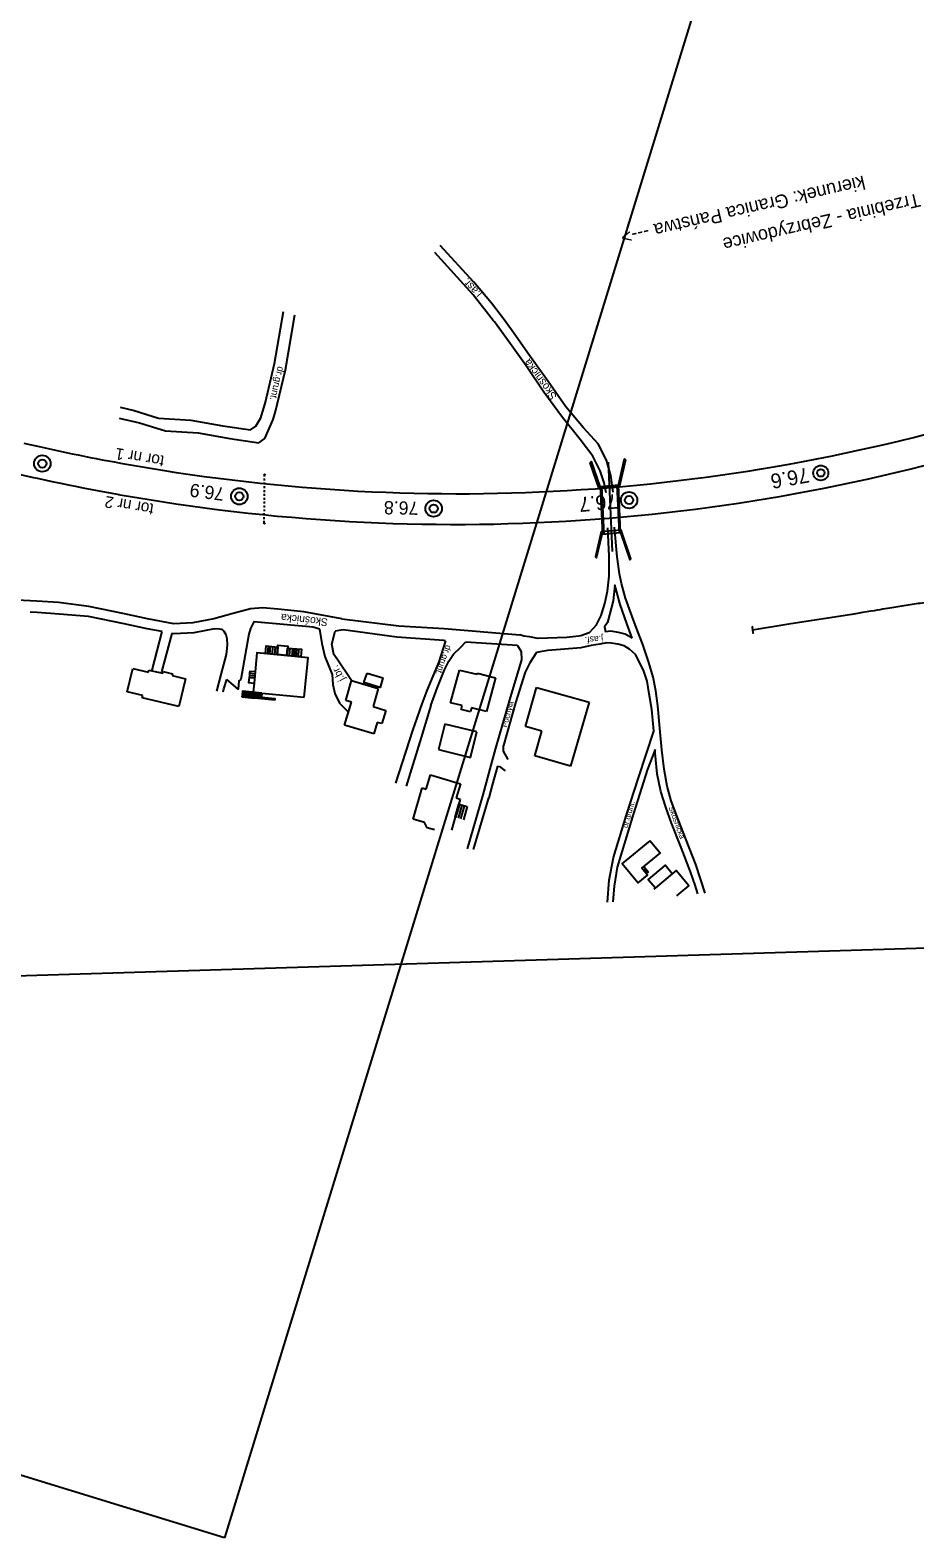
# Model space of a CAD drawing. Extents: x 6541740 to 6566395, y 5525066 to 5530361.
# Drawn here: x 6553524.3 to 6553638.7, y 5525113.7 to 5525308.9 of the extents above; entities that cross this region are included whole.
import ezdxf

# ---------------------------------------------------------------- set-up
doc = ezdxf.new("R2010")
doc.units = 0
for name, color, linetype in [('Domyślna', 7, 'Continuous'), ('ps_wymiarowanie', 7, 'Continuous'), ('TOR_PRZEK_P-komponent', 7, 'Continuous'), ('TOR_PS_OPIS_O-opisy odwodnienia', 7, 'Continuous'), ('TOR_PS_P-chodniki i place ładunkowe', 7, 'Continuous'), ('TOR_PS_T-rowy otwarte nieumocnione', 7, 'Continuous'), ('TOR_PS_T-wypelnienia', 7, 'Continuous'), ('TOR_RAMKI-ramka+tabelka 1', 7, 'Continuous'), ('TOR_W-warstwa dodatkowa 2', 7, 'Continuous')]:
    doc.layers.add(name, color=color, linetype=linetype)

# ---------------------------------------------------------------- blocks, each defined once
blk = doc.blocks.new('4010_1')
at = {"layer": 'Domyślna'}
for radius in [0.75, 0.375]:
    blk.add_circle((0, 0), radius, dxfattribs=at)

msp = doc.modelspace()

# ---------------------------------------------------------------- linework, layer by layer
at = {"layer": 'ps_wymiarowanie'}
for p, q in [((6553555.05, 5525229.15), (6553554.95, 5525228.16)), ((6553555.3, 5525229.12), (6553555.21, 5525228.13)), ((6553555.63, 5525229.09), (6553555.53, 5525228.1)), ((6553555.93, 5525229.06), (6553555.85, 5525228.07)), ((6553557.84, 5525228.88), (6553557.76, 5525227.89)), ((6553558.2, 5525228.84), (6553558.11, 5525227.85)), ((6553558.46, 5525228.82), (6553558.38, 5525227.83)), ((6553558.72, 5525228.79), (6553558.62, 5525227.8)), ((6553558.99, 5525228.77), (6553558.91, 5525227.78)), ((6553536.82, 5525223.22), (6553537.55, 5525226.25)), ((6553537.55, 5525226.25), (6553539.55, 5525225.76)), ((6553539.55, 5525225.76), (6553539.61, 5525226.04)), ((6553539.61, 5525226.04), (6553541.41, 5525225.64)), ((6553541.41, 5525225.64), (6553541.46, 5525225.86)), ((6553541.46, 5525225.86), (6553542.66, 5525225.58)), ((6553542.66, 5525225.58), (6553542.61, 5525225.36)), ((6553542.61, 5525225.36), (6553544.37, 5525224.91)), ((6553544.37, 5525224.91), (6553543.51, 5525221.32)), ((6553552.59, 5525225.1), (6553553.28, 5525225.04)), ((6553552.61, 5525225.36), (6553553.31, 5525225.29)), ((6553552.64, 5525225.63), (6553553.34, 5525225.57)), ((6553565.07, 5525222.11), (6553565.83, 5525224.69)), ((6553565.83, 5525224.69), (6553569.29, 5525223.67)), ((6553578.65, 5525221.81), (6553579.79, 5525226.05)), ((6553579.79, 5525226.05), (6553582.05, 5525225.51)), ((6553582.05, 5525225.51), (6553582.11, 5525225.63)), ((6553582.11, 5525225.63), (6553584.45, 5525225.04)), ((6553584.45, 5525225.04), (6553583.29, 5525220.69)), ((6553538.82, 5525222.74), (6553536.82, 5525223.22)), ((6553538.75, 5525222.46), (6553538.82, 5525222.74)), ((6553543.51, 5525221.32), (6553538.75, 5525222.46)), ((6553551.68, 5525222.77), (6553551.66, 5525222.55)), ((6553551.88, 5525222.75), (6553551.94, 5525223.28)), ((6553552.09, 5525222.73), (6553552.15, 5525223.26)), ((6553552.3, 5525222.71), (6553552.35, 5525223.24)), ((6553552.66, 5525222.67), (6553552.42, 5525222.48)), ((6553552.51, 5525222.69), (6553552.56, 5525223.22)), ((6553552.72, 5525222.67), (6553552.77, 5525223.2)), ((6553552.96, 5525222.65), (6553552.73, 5525222.45)), ((6553552.93, 5525222.65), (6553552.98, 5525223.18)), ((6553553.14, 5525222.63), (6553553.19, 5525223.16)), ((6553553.35, 5525222.61), (6553553.4, 5525223.14)), ((6553553.56, 5525222.59), (6553553.61, 5525223.12)), ((6553553.77, 5525222.57), (6553553.82, 5525223.1)), ((6553553.98, 5525222.55), (6553554.03, 5525223.08)), ((6553554.24, 5525223.06), (6553554.19, 5525222.53)), ((6553554.8, 5525222.47), (6553554.57, 5525222.27)), ((6553555.1, 5525222.44), (6553554.87, 5525222.24)), ((6553569.29, 5525223.67), (6553568.61, 5525221.31)), ((6553588.31, 5525218.73), (6553589.75, 5525223.8)), ((6553589.75, 5525223.8), (6553596.57, 5525221.89)), ((6553564.94, 5525218.92), (6553565.82, 5525221.89)), ((6553565.82, 5525221.89), (6553565.07, 5525222.11)), ((6553568.61, 5525221.31), (6553570.26, 5525220.82)), ((6553570.26, 5525220.82), (6553569.75, 5525219.11)), ((6553580.12, 5525221.44), (6553578.65, 5525221.81)), ((6553580, 5525220.94), (6553580.12, 5525221.44)), ((6553581.21, 5525220.62), (6553580, 5525220.94)), ((6553581.35, 5525221.14), (6553581.21, 5525220.62)), ((6553583.29, 5525220.69), (6553581.35, 5525221.14)), ((6553596.57, 5525221.89), (6553594.14, 5525213.59)), ((6553568.7, 5525217.8), (6553564.94, 5525218.92)), ((6553569.14, 5525219.28), (6553568.7, 5525217.8)), ((6553569.75, 5525219.11), (6553569.14, 5525219.28)), ((6553577.88, 5525219.05), (6553577.06, 5525215.77)), ((6553582.03, 5525218.04), (6553577.88, 5525219.05)), ((6553590.43, 5525218.15), (6553588.31, 5525218.73)), ((6553581.23, 5525214.72), (6553582.03, 5525218.04)), ((6553589.52, 5525214.94), (6553590.43, 5525218.15)), ((6553577.06, 5525215.77), (6553581.23, 5525214.72)), ((6553594.14, 5525213.59), (6553589.52, 5525214.94)), ((6553573.79, 5525206.77), (6553574.96, 5525210.79)), ((6553574.96, 5525210.79), (6553575.49, 5525210.62)), ((6553575.49, 5525210.62), (6553576.05, 5525212.48)), ((6553576.05, 5525212.48), (6553579.92, 5525211.34)), ((6553579.92, 5525211.34), (6553579.37, 5525209.49)), ((6553579.9, 5525209.34), (6553578.74, 5525205.31)), ((6553579.22, 5525207), (6553579.71, 5525208.67)), ((6553579.33, 5525206.96), (6553579.82, 5525208.64)), ((6553579.37, 5525209.49), (6553579.9, 5525209.34)), ((6553579.71, 5525208.67), (6553580.79, 5525208.37)), ((6553575.25, 5525206.34), (6553573.79, 5525206.77)), ((6553579.65, 5525206.87), (6553580.14, 5525208.55)), ((6553579.98, 5525206.78), (6553580.46, 5525208.45)), ((6553580.79, 5525208.37), (6553580.3, 5525206.68)), ((6553575.63, 5525205.63), (6553575.25, 5525206.34)), ((6553576.56, 5525205.35), (6553575.63, 5525205.63)), ((6553603.65, 5525200.11), (6553603.89, 5525200.31)), ((6553604, 5525200.18), (6553603.76, 5525199.98)), ((6553604.1, 5525200.05), (6553603.86, 5525199.86)), ((6553603.96, 5525199.73), (6553604.2, 5525199.93)), ((6553607.32, 5525199.69), (6553605.13, 5525197.86))]:
    msp.add_line(p, q, dxfattribs=at)
for points in [[(6553559.72, 5525222.53), (6553560.21, 5525227.65), (6553553.6, 5525228.29), (6553553.36, 5525225.82), (6553553.31, 5525225.29), (6553553.22, 5525224.36), (6553553.1, 5525223.17), (6553554.23, 5525223.06), (6553554.24, 5525223.06), (6553559.72, 5525222.53)], [(6553553.36, 5525225.82), (6553552.66, 5525225.88), (6553552.64, 5525225.65), (6553552.64, 5525225.63), (6553552.61, 5525225.36), (6553552.59, 5525225.1), (6553552.52, 5525224.43), (6553553.22, 5525224.36)], [(6553567.84, 5525225.64), (6553569.88, 5525225.03), (6553569.52, 5525223.8), (6553567.44, 5525224.42), (6553567.84, 5525225.64)], [(6553553.75, 5525222.35), (6553552.91, 5525222.43), (6553551.66, 5525222.55)], [(6553555.9, 5525222.15), (6553554.17, 5525222.31), (6553553.75, 5525222.35)], [(6553554.19, 5525222.53), (6553555.92, 5525222.36), (6553555.9, 5525222.15)], [(6553607.32, 5525199.69), (6553606.41, 5525200.79), (6553604.21, 5525198.96), (6553605.13, 5525197.86)], [(6553607.92, 5525196.84), (6553608.19, 5525197.07), (6553609.44, 5525198.11), (6553607.8, 5525200.09), (6553607.32, 5525199.69)], [(6553605.13, 5525197.86), (6553604.94, 5525197.7)]]:
    msp.add_lwpolyline(points, dxfattribs=at)
for points in [[(6553556.28, 5525229.02), (6553556.19, 5525228.03), (6553554.68, 5525228.18), (6553554.78, 5525229.17)], [(6553556.19, 5525228.04), (6553556.3, 5525229.27), (6553557.58, 5525229.15), (6553557.48, 5525227.91)], [(6553559.28, 5525227.74), (6553557.47, 5525227.91), (6553557.56, 5525228.9), (6553559.36, 5525228.73)], [(6553554.24, 5525223.06), (6553551.73, 5525223.3), (6553551.68, 5525222.77), (6553554.19, 5525222.53)], [(6553604.41, 5525203.94), (6553600.85, 5525201.01), (6553602.91, 5525198.52), (6553604.13, 5525199.52), (6553603.39, 5525200.42), (6553605.73, 5525202.34)], [(6553603.39, 5525200.42), (6553603.63, 5525200.62), (6553603.89, 5525200.31), (6553603.65, 5525200.11)], [(6553603.65, 5525200.11), (6553603.89, 5525200.31), (6553604.2, 5525199.93), (6553603.96, 5525199.73)]]:
    msp.add_lwpolyline(points, close=True, dxfattribs=at)
at = {"layer": 'TOR_PRZEK_P-komponent'}
for centre, major_axis, start_param, end_param in [((6553554.98, 5526208.45), (-32.89, 959.44), 3.033513, 3.274082), ((6553554.98, 5526208.45), (-32.89, 959.44), 3.007534, 3.033513), ((6553554.2, 5526219.47), (-33.4, 974.43), 3.035131, 3.280194), ((6553554.2, 5526219.47), (-33.4, 974.43), 3.004469, 3.03541)]:
    msp.add_ellipse(centre, major_axis=major_axis, ratio=0.5, start_param=start_param, end_param=end_param, dxfattribs=at)
at = {"layer": 'TOR_PS_P-chodniki i place ładunkowe'}
for points in [[(6553549.4, 5525113.74), (6552975.87, 5525290.01), (6553060.19, 5525564.35), (6553633.71, 5525388.08)], [(6554371.94, 5525212.51), (6553522.34, 5525186.44), (6553513.53, 5525473.31), (6554363.13, 5525499.38)]]:
    msp.add_lwpolyline(points, close=True, dxfattribs=at)
at = {"layer": 'TOR_PS_T-rowy otwarte nieumocnione'}
msp.add_line((6553622.66, 5525232.05), (6553617.7, 5525231.23), dxfattribs=at)
for points in [[(6553630.54, 5525233.25), (6553622.66, 5525232.05)], [(6553617.8, 5525231.62), (6553617.67, 5525231.6), (6553617.72, 5525230.85), (6553617.85, 5525230.87)]]:
    msp.add_lwpolyline(points, dxfattribs=at)
msp.add_open_spline([(6553649.13, 5525237.22), (6553648.11, 5525236.91), (6553647.09, 5525236.59), (6553646.07, 5525236.28), (6553645.05, 5525235.96), (6553644.03, 5525235.57), (6553643.01, 5525235.33), (6553640.94, 5525234.84), (6553638.85, 5525234.63), (6553636.77, 5525234.29), (6553634.69, 5525233.94), (6553632.61, 5525233.6), (6553630.54, 5525233.25)], degree=3, dxfattribs=at)
at = {"layer": 'TOR_PS_T-wypelnienia'}
for p, q in [((6553554.47, 5525251.45), (6553554.56, 5525251.26)), ((6553554.65, 5525251.43), (6553554.56, 5525251.26)), ((6553554.56, 5525251.08), (6553554.56, 5525251.26)), ((6553554.56, 5525250.58), (6553554.56, 5525250.83)), ((6553554.56, 5525250.09), (6553554.56, 5525250.33)), ((6553554.56, 5525249.59), (6553554.56, 5525249.84)), ((6553554.55, 5525249.09), (6553554.56, 5525249.34)), ((6553554.55, 5525248.59), (6553554.55, 5525248.84)), ((6553554.55, 5525248.09), (6553554.55, 5525248.34)), ((6553554.55, 5525247.59), (6553554.55, 5525247.84)), ((6553554.54, 5525246.09), (6553554.54, 5525246.34)), ((6553554.54, 5525245.59), (6553554.54, 5525245.84)), ((6553554.55, 5525247.09), (6553554.55, 5525247.34)), ((6553554.55, 5525246.59), (6553554.55, 5525246.84)), ((6553554.54, 5525245.1), (6553554.45, 5525244.93)), ((6553554.54, 5525245.1), (6553554.54, 5525245.35)), ((6553554.54, 5525245.1), (6553554.63, 5525244.91)), ((6553564.59, 5525232.68), (6553571.95, 5525231.75)), ((6553540.03, 5525226.02), (6553541.32, 5525231.02)), ((6553542.6, 5525230.76), (6553541.24, 5525225.8)), ((6553571.7, 5525230.3), (6553564.76, 5525231.27)), ((6553577.75, 5525229.86), (6553571.7, 5525230.3)), ((6553571.95, 5525231.75), (6553577.8, 5525231.43)), ((6553577.8, 5525231.43), (6553587.58, 5525230.62)), ((6553588.12, 5525230.45), (6553587.58, 5525230.62)), ((6553588.87, 5525230.33), (6553588.12, 5525230.45)), ((6553589.92, 5525230.14), (6553588.87, 5525230.33)), ((6553593.66, 5525230.28), (6553589.92, 5525230.14)), ((6553595.24, 5525230.43), (6553593.66, 5525230.28)), ((6553577.97, 5525229.84), (6553577.75, 5525229.86)), ((6553587.3, 5525229.21), (6553580.58, 5525229.66)), ((6553587.3, 5525229.21), (6553587.76, 5525228.43)), ((6553587.76, 5525228.43), (6553587.83, 5525227.39)), ((6553589.77, 5525228.31), (6553588.89, 5525226.99)), ((6553591.16, 5525228.56), (6553589.77, 5525228.31)), ((6553592.84, 5525228.7), (6553591.16, 5525228.56)), ((6553595.48, 5525228.93), (6553592.84, 5525228.7)), ((6553587.83, 5525227.39), (6553586.36, 5525222.48)), ((6553588.89, 5525226.99), (6553588.28, 5525225.77)), ((6553588.28, 5525225.77), (6553587.05, 5525221.79)), ((6553586.36, 5525222.48), (6553584.46, 5525215.93)), ((6553587.05, 5525221.79), (6553585.48, 5525216.3)), ((6553584.46, 5525215.93), (6553583.84, 5525213.76)), ((6553585.49, 5525215.55), (6553585.48, 5525216.3)), ((6553586.11, 5525214.49), (6553585.49, 5525215.55)), ((6553583.84, 5525213.76), (6553582.81, 5525209.92)), ((6553584.72, 5525213.6), (6553584, 5525211.17)), ((6553584.72, 5525213.6), (6553584.96, 5525213.55)), ((6553584.96, 5525213.55), (6553585.68, 5525213)), ((6553584, 5525211.17), (6553583.57, 5525209.5)), ((6553582.81, 5525209.92), (6553580.78, 5525202.9)), ((6553581.62, 5525202.81), (6553583.57, 5525209.5))]:
    msp.add_line(p, q, dxfattribs=at)
for points in [[(6553585.61, 5525271.31), (6553583.94, 5525273.53), (6553581.64, 5525276.26), (6553577.29, 5525280.98)], [(6553584.16, 5525271.29), (6553581.56, 5525274.6), (6553576.61, 5525280.07)], [(6553553.47, 5525257.59), (6553554.1, 5525258.67), (6553554.71, 5525260.72), (6553555.86, 5525265.71), (6553557.01, 5525272.47)], [(6553554.63, 5525256), (6553555.68, 5525258.46), (6553555.99, 5525259.5), (6553557.27, 5525264.89), (6553558.49, 5525272.02)], [(6553598.75, 5525249), (6553598.51, 5525250.29), (6553597.98, 5525251.82), (6553597.02, 5525253.72), (6553595.41, 5525255.9), (6553593.11, 5525258.73), (6553590.69, 5525262.03), (6553588.4, 5525265.43), (6553586.35, 5525268.31), (6553584.32, 5525271.1), (6553584.16, 5525271.29)], [(6553599.65, 5525249.07), (6553599.37, 5525251.21), (6553598.79, 5525253.23), (6553597.72, 5525255.33), (6553595.82, 5525257.41), (6553593.54, 5525260.12), (6553591.26, 5525263.38), (6553588.87, 5525266.77), (6553586.81, 5525269.66), (6553585.61, 5525271.31)], [(6553535.89, 5525260.07), (6553537.7, 5525259.62), (6553540.86, 5525258.64), (6553545.06, 5525258.39), (6553549.18, 5525257.67), (6553552.78, 5525257.14), (6553553.47, 5525257.59)], [(6553535.77, 5525258.66), (6553538.41, 5525258.03), (6553541.78, 5525256.99), (6553545.99, 5525256.74), (6553550.1, 5525256.02), (6553553.83, 5525255.47), (6553554.63, 5525256)], [(6553597.52, 5525231.89), (6553598.12, 5525233.11), (6553598.6, 5525234.64), (6553598.94, 5525236.27), (6553599.15, 5525238.18), (6553599.16, 5525240.78), (6553598.97, 5525244.45)], [(6553600.48, 5525238.51), (6553600.18, 5525240.69), (6553599.83, 5525244.55)], [(6553611.55, 5525197.17), (6553610.98, 5525199.03), (6553610.36, 5525200.88), (6553609.11, 5525204.06), (6553607.89, 5525207.2), (6553607.19, 5525209.13), (6553606.66, 5525211.04), (6553606.26, 5525213.2), (6553605.96, 5525215.72), (6553605.71, 5525218.53), (6553605.47, 5525221.4), (6553605.21, 5525223.36), (6553604.84, 5525225.11), (6553604.27, 5525227.01), (6553603.52, 5525229.36), (6553602.8, 5525231.13), (6553602.13, 5525232.98), (6553601.28, 5525235.37), (6553600.77, 5525237.26), (6553600.48, 5525238.51)], [(6553602.14, 5525230.16), (6553601.45, 5525232.06), (6553600.57, 5525234.55), (6553600.02, 5525236.59), (6553599.89, 5525237.03), (6553599.66, 5525235), (6553598.92, 5525232.2), (6553598.57, 5525231.64), (6553598.68, 5525230.99)], [(6553548.02, 5525232.69), (6553545.31, 5525232.15), (6553542.83, 5525232.02), (6553539.44, 5525232.68), (6553536.45, 5525233.31), (6553531.83, 5525234.26), (6553527.92, 5525234.78), (6553525.11, 5525234.98), (6553523.38, 5525235.05), (6553521.2, 5525235.15)], [(6553564.59, 5525232.68), (6553559.66, 5525233.57), (6553556.3, 5525233.94), (6553554.37, 5525234.08), (6553552.74, 5525233.95), (6553550.33, 5525233.31), (6553548.02, 5525232.69)], [(6553541.32, 5525231.02), (6553539.41, 5525231.39), (6553536.42, 5525232.01), (6553531.8, 5525232.96), (6553528.01, 5525233.28), (6553525.15, 5525233.49), (6553524.26, 5525233.53)], [(6553561.69, 5525231.36), (6553561.69, 5525231.36), (6553560.86, 5525231.61), (6553553.17, 5525232.3), (6553552.74, 5525231.41)], [(6553548.11, 5525231.4), (6553545.42, 5525230.87), (6553542.84, 5525230.72), (6553542.6, 5525230.76)], [(6553548.11, 5525231.4), (6553548.51, 5525231.44), (6553549.01, 5525231.32), (6553549.29, 5525231.09), (6553549.58, 5525230.65), (6553549.69, 5525230.13), (6553549.75, 5525229.25), (6553549.6, 5525228.08), (6553548.91, 5525225.49), (6553548.36, 5525223.3)], [(6553552.74, 5525231.41), (6553552.55, 5525230.71), (6553552.05, 5525228.03), (6553551.52, 5525224.84), (6553551.26, 5525224.64), (6553551.16, 5525223.58), (6553549.69, 5525224.81)], [(6553561.69, 5525231.36), (6553561.99, 5525229.5), (6553562.39, 5525227.79), (6553563.31, 5525225.48), (6553563.43, 5525224.18), (6553563.67, 5525223.03), (6553564.27, 5525221.77), (6553565.43, 5525220.58)], [(6553565.83, 5525224.69), (6553563.97, 5525227.47), (6553563.56, 5525228.05), (6553563.3, 5525229.41), (6553563.7, 5525231.08)], [(6553564.76, 5525231.27), (6553563.7, 5525231.08)], [(6553597.52, 5525231.89), (6553596.55, 5525230.87), (6553595.49, 5525230.49), (6553595.24, 5525230.43)], [(6553602.14, 5525230.16), (6553601.21, 5525230.7), (6553600.36, 5525230.91), (6553599.35, 5525231.06), (6553598.68, 5525230.99)], [(6553577.97, 5525229.84), (6553577.1, 5525227.1), (6553575.58, 5525223.41), (6553574.91, 5525221.67)], [(6553576.09, 5525221.48), (6553576.9, 5525223.69), (6553577.85, 5525226.06), (6553578.41, 5525227.21), (6553579.02, 5525228.1), (6553579.95, 5525228.99), (6553580.58, 5525229.66)], [(6553602.56, 5525228.06), (6553601.79, 5525228.76), (6553601.09, 5525229.2), (6553600.27, 5525229.41), (6553599.42, 5525229.54), (6553598.84, 5525229.55), (6553597.93, 5525229.4), (6553596.81, 5525229.24), (6553595.48, 5525228.93)], [(6553604.93, 5525218.14), (6553604.93, 5525218.18), (6553604.67, 5525220.96), (6553604.34, 5525222.96), (6553604.08, 5525224.61), (6553603.61, 5525226.02), (6553602.56, 5525228.06)], [(6553549.22, 5525223.22), (6553549.33, 5525223.63), (6553549.69, 5525224.81)], [(6553574.91, 5525221.67), (6553573.72, 5525218.23), (6553571.53, 5525211.42)], [(6553576.09, 5525221.48), (6553574.82, 5525217.3), (6553572.9, 5525211.04)], [(6553598.95, 5525195.99), (6553599.16, 5525198.85), (6553599.73, 5525201.77), (6553601.41, 5525207.32), (6553602.93, 5525212.1), (6553604.93, 5525218.14)], [(6553605.09, 5525215.77), (6553604.12, 5525213.22), (6553602.32, 5525207.47), (6553600.18, 5525200.52), (6553599.8, 5525198.08), (6553599.62, 5525196.06)], [(6553610.61, 5525197.09), (6553610.27, 5525198.19), (6553609.69, 5525199.95), (6553608.45, 5525203.08), (6553607.23, 5525206.25), (6553606.48, 5525208.29), (6553605.83, 5525210.32), (6553605.35, 5525212.63), (6553605.12, 5525215.34), (6553605.09, 5525215.77)]]:
    msp.add_lwpolyline(points, dxfattribs=at)
at = {"layer": 'TOR_W-warstwa dodatkowa 2'}
for p, q in [((6553599.01, 5525252.97), (6553599.55, 5525241.4)), ((6553597.94, 5525249.79), (6553600.46, 5525250)), ((6553598.01, 5525249.8), (6553598.3, 5525243.63)), ((6553598.16, 5525249.81), (6553598.45, 5525243.64)), ((6553600.15, 5525249.97), (6553600.44, 5525243.82)), ((6553600.3, 5525249.99), (6553600.59, 5525243.83))]:
    msp.add_line(p, q, dxfattribs=at)
msp.add_lwpolyline([(6553597.94, 5525249.79), (6553600.34, 5525249.99), (6553601.13, 5525253.38), (6553601.27, 5525253.24), (6553600.44, 5525249.7), (6553597.87, 5525249.48), (6553596.7, 5525252.87), (6553596.83, 5525253.03), (6553597.94, 5525249.79)], dxfattribs=at)
msp.add_lwpolyline([(6553600.63, 5525243.84), (6553601.84, 5525240.3), (6553601.96, 5525240.46), (6553600.7, 5525244.14), (6553598.13, 5525243.92), (6553597.37, 5525240.71), (6553597.51, 5525240.57), (6553598.23, 5525243.63)], close=True, dxfattribs=at)

# ---------------------------------------------------------------- block references
at = {"layer": 'TOR_RAMKI-ramka+tabelka 1'}
for p, xscale, yscale, rotation in [((6553525.83, 5525252.77), 1.4222196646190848, 1.4222196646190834, -40.48078572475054), ((6553626.53, 5525251.56), 1.292926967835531, 1.2929269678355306, -17.354006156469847), ((6553551.31, 5525248.53), 1.4222196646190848, 1.422219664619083, -35.155379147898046), ((6553576.45, 5525246.95), 1.4222196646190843, 1.4222196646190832, -28.68791500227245), ((6553601.73, 5525248.04), 1.4222196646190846, 1.4222196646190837, -22.177721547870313)]:
    msp.add_blockref('4010_1', p, dxfattribs=dict(at, xscale=xscale, yscale=yscale, rotation=rotation))

# ---------------------------------------------------------------- texts
at = {"layer": 'TOR_PS_OPIS_O-opisy odwodnienia'}
for s, p in [('tor nr 1', (6553541.68, 5525253.76)), ('tor nr 2', (6553540.32, 5525247.54))]:
    msp.add_text(s, height=1.5, rotation=170.4542, dxfattribs=at).set_placement(p)
at = {"layer": 'TOR_PS_T-wypelnienia'}
for s, height, rotation, p in [('Linia kolejowa nr 93 Trzebinia - Zebrzydowice', 1.7499, 193.0481, (6553659.95, 5525292.6)), ('kierunek: Granica Państwa --->', 1.7499, 193.0481, (6553632.03, 5525290.06)), ('j.asf.', 0.998, 131.5167, (6553582.71, 5525274.75)), ('dr.grunt.', 0.9, 256.6041, (6553556.3, 5525265.41)), ('Skośnicka', 1.007, 126.0446, (6553592.44, 5525261.46)), ('Skośnicka', 1, 173.8617, (6553562.8, 5525232.7)), ('j.asf.', 0.842, 184.7721, (6553598.34, 5525230.52)), ('dr.grunt.', 0.812, 249.8696, (6553578.07, 5525229.35)), ('j.br.', 0.977, 118.7272, (6553565.01, 5525224.88)), ('Pochyła', 0.702, 74.8324, (6553585.91, 5525218.57)), ('dr.grunt.', 0.717, 74.1844, (6553601.52, 5525205.56)), ('Skośnicka', 0.725, 290.0558, (6553606.82, 5525208.27))]:
    msp.add_text(s, height=height, rotation=rotation, dxfattribs=at).set_placement(p)
at = {"layer": 'TOR_RAMKI-ramka+tabelka 1'}
for s, height, rotation, p in [('76.6', 1.921, 190.3178, (6553624.83, 5525252.26)), ('76.9', 1.712, 172.5165, (6553549.46, 5525249.63)), ('76.8', 1.712, 178.9839, (6553574.49, 5525247.84)), ('76.7', 1.902, 185.4941, (6553600.11, 5525248.86))]:
    msp.add_text(s, height=height, rotation=rotation, dxfattribs=at).set_placement(p)

doc.saveas('drawing.dxf')
